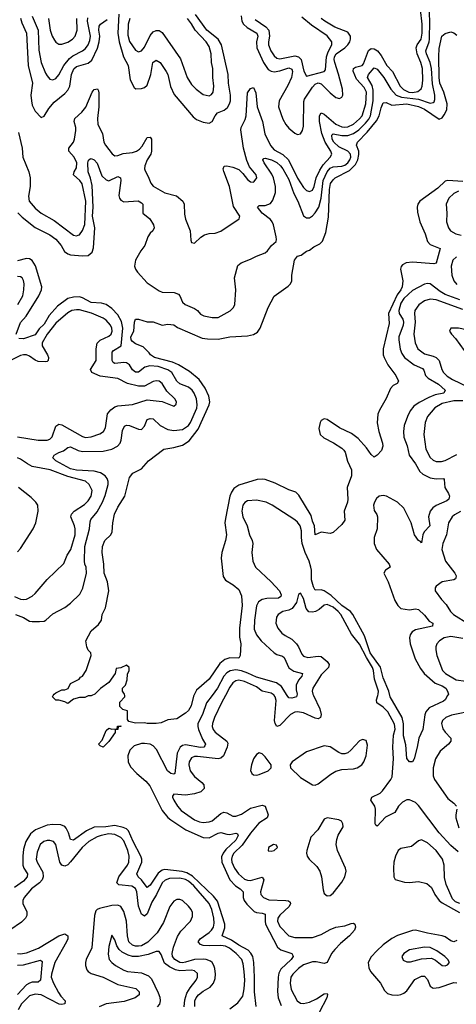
# Model space of a CAD drawing. Header units: inches. Extents: x 1843162 to 1959474, y 907081 to 1016326.
# Tile 580 of 656: x 1932944 to 1935907, y 967907 to 974581. Entities that reach past the tile are written whole.
import ezdxf

# ---------------------------------------------------------------- set-up
doc = ezdxf.new("R2010")
doc.units = ezdxf.units.IN
doc.header["$MEASUREMENT"] = 0
doc.layers.add('B9936', color=7, linetype='Continuous')
doc.layers.add('B9937', color=7, linetype='Continuous')

msp = doc.modelspace()

# ---------------------------------------------------------------- linework, layer by layer
at = {"layer": 'B9936', "color": 5}
for points, elevation in [([(1933434, 970000), (1933430, 969998), (1933410, 969998), (1933387.3, 969987.3), (1933350, 969986), (1933310, 969975.3), (1933270, 969946), (1933250, 969958), (1933210, 969968.7), (1933190, 969968), (1933166, 969990), (1933172, 970000)], 440), ([(1934126.5, 970000), (1934124.5, 969995.6), (1934108.4, 969930), (1934090, 969898), (1934070, 969881.2), (1934010, 969842), (1933950, 969835.3), (1933904.7, 969815.3), (1933870.7, 969809.3), (1933810, 969809.4), (1933790, 969815.3), (1933730, 969813.2), (1933684, 969824), (1933676.4, 969836.4), (1933676.4, 969896.4), (1933644.7, 969904.7), (1933624.7, 969924.7), (1933624.7, 969955.3), (1933658, 969990), (1933656.7, 970000)], 440), ([(1934249.7, 970000), (1934212.7, 969950), (1934184.4, 969870), (1934153.5, 969810), (1934152.4, 969790), (1934157.7, 969770), (1934183.7, 969703.7), (1934205, 969670), (1934200.8, 969659.2), (1934192.7, 969650), (1934171.7, 969648.3), (1934070, 969665), (1934050, 969661.8), (1934032.6, 969650), (1934013.4, 969610), (1933997, 969470), (1933990, 969466.2), (1933970, 969471.5), (1933947.4, 969490), (1933872.7, 969632.7), (1933850, 969659.2), (1933830, 969670.4), (1933790, 969675.6), (1933770, 969673.5), (1933721.8, 969658.2), (1933690.7, 969629.3), (1933677, 969590), (1933679.2, 969550), (1933696.7, 969516.7), (1933738.4, 969470), (1933799.1, 969419.1), (1933828.2, 969388.2), (1933910, 969220.2), (1933950, 969172.4), (1933970, 969156.9), (1934072.5, 969090), (1934190, 969036.3), (1934230, 969035.1), (1934290, 969066.3), (1934310, 969070.2), (1934350, 969058.8), (1934370, 969057.8), (1934410, 969066.5), (1934422.8, 969062.8), (1934425.8, 969050), (1934410, 969018.5), (1934343.6, 968956.4), (1934324.1, 968930), (1934314.1, 968905.9), (1934314.8, 968870), (1934370.1, 968750), (1934408.8, 968708.8), (1934441.1, 968690), (1934461.1, 968670), (1934460.8, 968630), (1934468.2, 968610), (1934485.7, 968585.7), (1934536.2, 968536.2), (1934550, 968529), (1934590, 968525), (1934610, 968517), (1934609, 968470), (1934612.9, 968450), (1934693.8, 968293.8), (1934715.6, 968275.6), (1934790.5, 968250), (1934797.3, 968237.3), (1934798.9, 968230), (1934785.5, 968210), (1934715.4, 968144.6), (1934702, 968118), (1934697.1, 968090), (1934694.2, 967994.2), (1934698, 967950), (1934717.5, 967897.5)], 460), ([(1934339.6, 970000), (1934312.5, 969950), (1934266.2, 969850), (1934252.4, 969810), (1934250.1, 969790), (1934256.2, 969770), (1934270, 969750.2), (1934350.4, 969690.4), (1934356.2, 969676.2), (1934352.3, 969650), (1934328, 969592), (1934310, 969575.9), (1934290, 969569.9), (1934150, 969587.4), (1934130, 969586.7), (1934110, 969577.4), (1934095.1, 969550), (1934092.8, 969530), (1934101.6, 969490), (1934129.4, 969450), (1934180.7, 969410), (1934194.3, 969394.3), (1934196.3, 969370), (1934172.2, 969347.8), (1934130, 969332.8), (1934070, 969324.9), (1933990, 969330.9), (1933982, 969318), (1933980.9, 969310), (1933990.2, 969290), (1934015.7, 969250), (1934040.9, 969220.9), (1934130, 969158), (1934164.2, 969144.2), (1934190, 969139.4), (1934230, 969143.1), (1934250, 969150.6), (1934310, 969200.6), (1934330, 969209.1), (1934350, 969205.1), (1934390, 969180.8), (1934410, 969181), (1934450, 969195.2), (1934510, 969235.4), (1934590, 969256.1), (1934609.3, 969249.3), (1934630.2, 969190), (1934624.2, 969170), (1934565.7, 969134.3), (1934510, 969067.4), (1934454.5, 968985.5), (1934397.4, 968930), (1934386.3, 968910), (1934382.2, 968890), (1934384.2, 968870), (1934401.9, 968830), (1934428.7, 968790), (1934470, 968754.5), (1934490, 968747.2), (1934510, 968746.3), (1934590, 968769.1), (1934600.4, 968750), (1934577.3, 968670), (1934580.5, 968650), (1934598.6, 968630), (1934633.9, 968613.9), (1934749.6, 968609.6), (1934767.3, 968607.3), (1934778.7, 968598.7), (1934782.2, 968590), (1934771.8, 968570), (1934708.7, 968510), (1934695.8, 968490), (1934692.9, 968470), (1934710, 968434.8), (1934770, 968370.7), (1934810, 968359.2), (1934930, 968358.6), (1934990, 968379.2), (1935050, 968412.9), (1935090, 968429.1), (1935150, 968439.5), (1935193.4, 968453.4), (1935210, 968455.5), (1935218.8, 968450), (1935223.1, 968430), (1935214.9, 968410), (1935181.3, 968370), (1935120.9, 968319.1), (1935081.7, 968278.3), (1935060.1, 968250), (1935031, 968189), (1935010, 968183.4), (1934955.1, 968195.1), (1934930, 968195.2), (1934870, 968174.5), (1934835.6, 968150), (1934797.7, 968110), (1934785, 968090), (1934779.1, 968050), (1934786.9, 968006.9), (1934826.2, 967930), (1934850, 967914.6), (1934870, 967912.1), (1934910, 967920.8), (1934957.4, 967942.6), (1935010, 967976.6), (1935030, 967978.7), (1935033.7, 967973.7), (1935028.6, 967950), (1934976.8, 967850)], 480), ([(1934938.2, 970000), (1934981.1, 969910), (1934989.5, 969870), (1934985.5, 969850), (1934970, 969842), (1934950, 969845.7), (1934870, 969882.7), (1934830.1, 969889.9), (1934810, 969887.6), (1934780.8, 969870), (1934710, 969795.7), (1934690, 969789.8), (1934678.3, 969810), (1934674.1, 969830), (1934685, 969965), (1934678.5, 969990), (1934671.2, 970000)], 480), ([(1934823.7, 970000), (1934821.6, 969990), (1934790, 969982.9), (1934770, 969983.5), (1934759.2, 970000)], 460), ([(1935920.1, 968940.1), (1935870, 968982.8), (1935790, 969069.9), (1935650, 969255), (1935630, 969273.5), (1935590, 969292.4), (1935570, 969292.5), (1935542.1, 969277.9), (1935515, 969250), (1935490, 969206.2), (1935425.1, 969174.9), (1935370, 969114), (1935360.1, 969120.1), (1935356.9, 969130), (1935358.5, 969230), (1935353.7, 969250), (1935326.2, 969290), (1935333.7, 969310), (1935390, 969338.4), (1935406.8, 969353.2), (1935462.9, 969430), (1935470.8, 969449.2), (1935480.1, 969570), (1935476.6, 969650), (1935480.9, 969730), (1935490.9, 969770.9), (1935486.6, 969806.6), (1935441, 969890), (1935410, 969920.9), (1935367.3, 969950), (1935364.9, 969970), (1935373.8, 970000)], 480), ([(1935846.9, 970000), (1935830.4, 969970), (1935819.3, 969960.7), (1935722.7, 969917.3), (1935699.2, 969890), (1935692.1, 969867.9), (1935679, 969770), (1935651.8, 969710), (1935641.6, 969650), (1935620.4, 969570), (1935610.3, 969549.7), (1935590, 969549.4), (1935570, 969573.2), (1935565.1, 969665.1), (1935547.4, 969727.4), (1935548.5, 969808.5), (1935539.7, 969850), (1935458.1, 969990), (1935455.6, 970000)], 460), ([(1936030, 969898), (1935874.4, 969865.6), (1935834.3, 969850), (1935813.6, 969830), (1935807.1, 969810), (1935814.5, 969774.5), (1935830, 969751), (1935868.4, 969710), (1935870.2, 969690), (1935854, 969670), (1935797.2, 969622.8), (1935765.4, 969570), (1935749.6, 969510), (1935750, 969456), (1935757.5, 969430), (1935850, 969301.6), (1935890.5, 969270), (1935908.2, 969250)], 480), ([(1935910.3, 969230.3), (1935902.3, 969190), (1935903.5, 969170), (1935923.3, 969103.3)], 480), ([(1934548.6, 967891.4), (1934537.3, 967990), (1934538.5, 968090), (1934533.4, 968190), (1934525.8, 968230), (1934513.3, 968253.3), (1934493.9, 968273.9), (1934430, 968308.3), (1934381.3, 968341.3), (1934317.8, 968370), (1934335.3, 968424.7), (1934335.4, 968450), (1934286.3, 968606.3), (1934259.9, 968639.9), (1934116.3, 968776.3), (1934077.7, 968797.7), (1934046.4, 968806.4), (1933930, 968820.4), (1933910, 968816.5), (1933883.7, 968796.3), (1933830, 968714.6), (1933810, 968698.7), (1933770.3, 968750.3), (1933747.2, 968770), (1933738.9, 968790), (1933771.9, 968870), (1933772.2, 968890), (1933766.4, 968910), (1933713.1, 969010), (1933682.5, 969082.5), (1933670, 969096), (1933645.7, 969105.7), (1933590, 969118.1), (1933529.9, 969109.9), (1933450, 969107.8), (1933398.2, 969081.8), (1933310, 969020.2), (1933290, 969022.6), (1933275.4, 969070), (1933260.1, 969100.1), (1933250, 969112.9), (1933224, 969124), (1933170, 969126.4), (1933130, 969121.2), (1933050.7, 969089.3), (1933017.2, 969062.8), (1932985.2, 969010), (1932970, 968958.7), (1932964.9, 968910), (1932966.7, 968850), (1932973.3, 968830), (1932997.8, 968790), (1932995.8, 968770), (1932970, 968740.6), (1932910, 968698.3)], 460), ([(1934370, 967876.4), (1934423.5, 967916.5), (1934457.2, 967962.8), (1934467.7, 968012.3), (1934471, 968070), (1934467.3, 968130), (1934460.5, 968180.5), (1934450.4, 968210), (1934413.8, 968250), (1934367.8, 968287.8), (1934340.4, 968300.4), (1934310, 968305.9), (1934230, 968302.2), (1934190, 968305.5), (1934171.2, 968311.2), (1934156.3, 968330), (1934168.4, 968350), (1934230, 968394.3), (1934246.7, 968410), (1934259.1, 968430), (1934264.4, 968455.6), (1934261.2, 968490), (1934247.8, 968550), (1934229.3, 968589.3), (1934125.3, 968710), (1934090, 968741.6), (1934070, 968752.1), (1934030, 968761.6), (1933961, 968759), (1933930.9, 968749.1), (1933910, 968729.3), (1933872.1, 968650), (1933841.5, 968598.5), (1933810, 968520.7), (1933790, 968504.1), (1933770, 968517.8), (1933750, 968571), (1933738.2, 968670), (1933730.6, 968690.6), (1933706.3, 968706.3), (1933616.4, 968716.4), (1933603.1, 968730), (1933616.4, 968770), (1933674.7, 968850), (1933683.7, 968870), (1933687, 968910), (1933678.4, 968950), (1933650, 969014.1), (1933630, 969036.4), (1933590, 969057.4), (1933550, 969061.4), (1933497.8, 969050), (1933470, 969040.7), (1933413.8, 969010), (1933367.9, 968970), (1933290, 968871.6), (1933270, 968852.5), (1933250, 968842.5), (1933230, 968849.9), (1933216.7, 968870), (1933190.5, 968990), (1933174.5, 969010), (1933150, 969017.2), (1933130, 969016.5), (1933108.9, 969010), (1933083.8, 968990), (1933061.9, 968938.1), (1933056.1, 968890), (1933061.9, 968870), (1933102.1, 968802.1), (1933103.9, 968770), (1933097.3, 968750), (1933079.8, 968730), (1933023.8, 968690), (1932974.4, 968630), (1932966.5, 968610), (1932965.6, 968590), (1932992.5, 968532.5), (1932992.3, 968507.7), (1932983.9, 968490), (1932957.3, 968462.7), (1932878.4, 968410)], 480), ([(1935930, 968590.7), (1935900.9, 968600.9), (1935881.1, 968621.1), (1935838.1, 968718.1), (1935826.6, 968766.6), (1935823.4, 968850), (1935811.7, 968890), (1935769.9, 968950), (1935710, 969001.5), (1935670, 969020.6), (1935650, 969015.3), (1935602.8, 968977.2), (1935530, 968963.4), (1935511.8, 968948.2), (1935494.3, 968910), (1935483.5, 968870), (1935479.8, 968830), (1935481.7, 968770), (1935491.7, 968751.7), (1935554.5, 968734.5), (1935590, 968731.8), (1935650, 968739.5), (1935706.3, 968726.3), (1935739.2, 968699.2), (1935759.7, 968650), (1935790.3, 968610), (1935810, 968594), (1935928.7, 968530)], 520), ([(1934132.6, 967892.6), (1934132.3, 967930), (1934141.2, 967950), (1934157.5, 967970), (1934190, 967995.4), (1934237.1, 968022.9), (1934259.9, 968050), (1934270, 968082), (1934272.1, 968110), (1934268.8, 968150), (1934262.5, 968170), (1934250.5, 968190), (1934238.8, 968198.8), (1934210, 968209.9), (1934191.6, 968211.6), (1934130, 968211.1), (1934070, 968191.7), (1934050, 968188.2), (1934030, 968190.8), (1933996.1, 968210), (1933982.1, 968230), (1933979.8, 968250), (1933987.2, 968292.8), (1934013.9, 968366.1), (1934037.7, 968402.3), (1934104.3, 968470), (1934117.6, 968502.4), (1934116, 968530), (1934106.8, 968550), (1934090, 968572.8), (1934050, 968609.2), (1934030, 968616.4), (1934010, 968616), (1933990, 968606.5), (1933962.8, 968570), (1933919.1, 968460.9), (1933876.5, 968390), (1933813.3, 968326.7), (1933770, 968303.7), (1933750, 968299.8), (1933730, 968300.7), (1933710, 968308.2), (1933685.4, 968330), (1933674.8, 968370), (1933668, 968470), (1933650, 968536.2), (1933630, 968568.6), (1933610, 968577.8), (1933570, 968576.2), (1933485, 968555), (1933470.2, 968549.8), (1933460.7, 968539.3), (1933451.7, 968508.3), (1933434.2, 968290), (1933395.1, 968210), (1933390.9, 968190), (1933391.7, 968170), (1933401, 968141), (1933408.5, 968128.5), (1933430, 968115.9), (1933510, 968090.5), (1933610, 968041.5), (1933733.3, 968013.3), (1933754.7, 967990), (1933754, 967970), (1933728.8, 967950), (1933653.5, 967926.5), (1933530, 967910.9), (1933484.2, 967890)], 520), ([(1932930, 968251.3), (1932950, 968248.3), (1932990, 968255.1), (1933072.3, 968287.7), (1933210, 968371.4), (1933250, 968384), (1933270, 968371.6), (1933270.7, 968350), (1933261.7, 968330), (1933181.8, 968190), (1933159.2, 968110), (1933158.3, 968090), (1933173.1, 968050), (1933207.6, 967987.6), (1933222.8, 967962.8), (1933254, 967930), (1933251.5, 967910), (1933230, 967905.2), (1933213.2, 967906.8), (1933090, 967970.3), (1933050, 967975.3), (1933010, 967963.1), (1932956.9, 967910), (1932934, 967870)], 480), ([(1935910, 968338), (1935890, 968329.9), (1935870, 968335.9), (1935830, 968363.7), (1935811, 968371), (1935710, 968387.8), (1935630, 968408.4), (1935610, 968406.5), (1935507.4, 968372.6), (1935470, 968352.8), (1935411.1, 968310), (1935367.2, 968270), (1935330, 968228.5), (1935309.4, 968190), (1935313.1, 968153.1), (1935323.9, 968130), (1935392.1, 968050), (1935419.8, 967999.8), (1935440.5, 967980.5), (1935470, 967970.2), (1935508.7, 967968.7), (1935530, 967973.2), (1935550, 967981.3), (1935570, 967996.8), (1935624.3, 968075.7), (1935670, 968098.2), (1935690, 968097), (1935710, 968074), (1935730, 968030.2), (1935750, 968016.8), (1935790, 968020.1), (1935890, 968055.1), (1935910, 968051.3)], 520), ([(1934059.9, 967890), (1934064.1, 967935.9), (1934078.6, 967981.4), (1934101.1, 968018.9), (1934141.2, 968070), (1934150.5, 968090), (1934150, 968114.7), (1934130, 968133.6), (1934110, 968137.3), (1934030, 968134.3), (1934000.5, 968140.5), (1933959.6, 968159.6), (1933925.7, 968185.7), (1933904.4, 968244.4), (1933890, 968263.9), (1933870, 968263.5), (1933816.5, 968243.5), (1933750, 968229.9), (1933710, 968229.9), (1933679.3, 968239.4), (1933640.4, 968260.4), (1933619.2, 968279.2), (1933602.3, 968302.3), (1933590, 968344), (1933570, 968375.3), (1933550, 968298), (1933545.6, 968245.6), (1933551.8, 968210), (1933568.8, 968190), (1933594.9, 968170), (1933650, 968138), (1933676, 968130), (1933770, 968119), (1933819.3, 968099.3), (1933838.4, 968078.4), (1933884.2, 967984.2), (1933894.9, 967954.9), (1933897.7, 967930), (1933891.9, 967908.1), (1933876.3, 967890)], 540), ([(1932930, 968173), (1932970, 968174.6), (1933086.1, 968206.1), (1933097.5, 968197.5), (1933085.7, 968070), (1933070, 968056.3), (1933030, 968056.4), (1933010, 968050.9), (1932990, 968038.3), (1932930, 967972.2)], 460)]:
    msp.add_lwpolyline(points, dxfattribs=dict(at, elevation=elevation))
for points, elevation in [([(1933510, 969648.7), (1933490, 969658), (1933478, 969670), (1933503.1, 969696.9), (1933530, 969762), (1933550, 969778), (1933570, 969772), (1933606, 969774), (1933608.9, 969791.1), (1933630, 969794), (1933630, 969788.7), (1933612.7, 969787.3), (1933610, 969768.7), (1933592.7, 969767.3), (1933591.3, 969750), (1933550, 969688)], 440), ([(1935270, 969701.5), (1935250, 969692), (1935190.8, 969629.2), (1935170, 969612), (1935150, 969604.2), (1935130, 969604.5), (1935110, 969612.7), (1935050, 969652.7), (1935010, 969657.7), (1934890, 969618), (1934791.8, 969550), (1934778.7, 969530), (1934782.4, 969510), (1934850, 969444.6), (1934930, 969393.7), (1934950, 969392), (1934970, 969400.3), (1935054.2, 969465.8), (1935090, 969487.5), (1935130, 969497.2), (1935210, 969503.2), (1935233.6, 969510), (1935264.7, 969530), (1935279.4, 969550), (1935294.1, 969590), (1935303.1, 969663.1), (1935294.3, 969694.3)], 520), ([(1934570, 969611.5), (1934550, 969600.9), (1934530.2, 969570), (1934516.3, 969530), (1934511.3, 969491.3), (1934519.5, 969470), (1934530, 969462), (1934550, 969459.3), (1934570, 969464.2), (1934629.7, 969490), (1934651.5, 969510), (1934649.8, 969530), (1934610, 969583.8), (1934590, 969604.6)], 520), ([(1935030, 969171.6), (1935010, 969160.9), (1934966.7, 969090), (1934920.6, 969039.4), (1934892.2, 968950), (1934890.3, 968930), (1934894.3, 968910), (1934907.6, 968890), (1934960.8, 968840.8), (1934979.8, 968810), (1934991.4, 968770), (1935002.7, 968682.7), (1935010, 968657.1), (1935030, 968641.8), (1935050, 968645.2), (1935070, 968659.7), (1935130, 968733.6), (1935150.6, 968770), (1935160.3, 968810), (1935155.7, 968830), (1935101.1, 968950), (1935091.6, 968990), (1935096, 969024), (1935105.8, 969054.2), (1935138.3, 969110), (1935137.4, 969130), (1935127, 969147), (1935110, 969156.9)], 520), ([(1934667.3, 968990), (1934632, 968970), (1934630, 968947.4), (1934650, 968945), (1934670, 968949.5), (1934694, 968970), (1934686, 968986)], 520), ([(1935690, 968294.3), (1935590, 968275.8), (1935550, 968251.1), (1935538, 968230), (1935545.2, 968205.2), (1935570, 968193.4), (1935595.1, 968195.1), (1935670, 968215.5), (1935738.6, 968218.6), (1935765.6, 968205.6), (1935810, 968170.4), (1935830, 968167), (1935845.8, 968174.2), (1935860.9, 968190), (1935849.5, 968210), (1935829.6, 968230), (1935775.1, 968270), (1935730, 968291.4)], 540)]:
    msp.add_lwpolyline(points, close=True, dxfattribs=dict(at, elevation=elevation))
at = {"layer": 'B9937', "color": 5}
for points, elevation in [([(1932932.8, 973272.8), (1932961.4, 973241.4), (1933050, 973171.8), (1933150, 973122.5), (1933190, 973093.9), (1933226.8, 973050), (1933249.4, 973009.4), (1933270, 972992.7), (1933290, 972987), (1933370, 972979.4), (1933410, 972981.5), (1933435.2, 973004.8), (1933445.8, 973034.2), (1933455.1, 973170), (1933437.6, 973250), (1933443.8, 973310), (1933436.6, 973456.6), (1933425.7, 973505.7), (1933408.7, 973550), (1933406.8, 973610), (1933411.1, 973628.9), (1933422.5, 973637.5), (1933430, 973640.3), (1933450, 973631.5), (1933470, 973608.2), (1933502.7, 973522.7), (1933530, 973494.5), (1933550, 973487.8), (1933610, 973518.5), (1933627.9, 973507.9), (1933631.6, 973490), (1933616.5, 973390), (1933621.3, 973370), (1933630, 973357), (1933650, 973346.9), (1933747.9, 973352), (1933770, 973339.2), (1933779.2, 973330), (1933779, 973270), (1933827.4, 973230), (1933852.9, 973190), (1933855.6, 973170), (1933848, 973150), (1933830, 973133.8), (1933813.7, 973110), (1933793.5, 973050), (1933765.5, 973014.5), (1933729.4, 972950), (1933723.5, 972910), (1933730.1, 972890), (1933743.8, 972870), (1933810, 972798.3), (1933890, 972743.5), (1933910, 972733), (1933991.8, 972731.8), (1934021.3, 972721.3), (1934031.5, 972710), (1934050, 972667.2), (1934066, 972650), (1934130, 972623.7), (1934150.2, 972610), (1934170, 972584.8), (1934194, 972574), (1934250, 972561.7), (1934290, 972563), (1934372.3, 972607.7), (1934394.5, 972630), (1934403.5, 972650), (1934411.2, 972750), (1934401.7, 972830), (1934424.9, 972915.1), (1934448, 972932), (1934510, 972956.5), (1934550, 972978.5), (1934610, 973000.3), (1934626.6, 973013.4), (1934652.6, 973050), (1934683.7, 973076.3), (1934687.2, 973090), (1934684.2, 973110), (1934666.2, 973190), (1934657.3, 973210), (1934645.6, 973225.6), (1934590, 973268.5), (1934558.4, 973310), (1934570, 973320.4), (1934610, 973321), (1934645.2, 973334.8), (1934662.5, 973357.5), (1934679.9, 973410), (1934680.4, 973450), (1934665.4, 973510), (1934654.6, 973534.6), (1934602.5, 973610), (1934593, 973630), (1934600.3, 973639.7), (1934610, 973642.7), (1934651.6, 973630), (1934690, 973612.3), (1934714.7, 973590), (1934730, 973570.1), (1934770, 973496.8), (1934803.4, 973403.4), (1934832.2, 973350), (1934870, 973251.6), (1934890, 973238.8), (1934910, 973238.6), (1934930, 973251.3), (1934950, 973272.7), (1934974.4, 973310), (1934990, 973370.4), (1935002.1, 973490), (1935029.4, 973550.6), (1935050, 973573.6), (1935070, 973584.2), (1935130, 973588.6), (1935150, 973594.8), (1935171.4, 973610), (1935185, 973630), (1935191.7, 973650), (1935189.2, 973670), (1935170.7, 973690), (1935110, 973719.9), (1935076.3, 973750), (1935064.3, 973770), (1935062, 973798), (1935070, 973808.3), (1935130, 973795.6), (1935170, 973796.7), (1935210, 973810.4), (1935245.6, 973834.4), (1935290, 973878.4), (1935313.2, 973906.8), (1935325.1, 973930), (1935342.9, 974030), (1935342.6, 974102.6), (1935335.2, 974135.2), (1935303.8, 974190), (1935311.9, 974210), (1935350, 974253.7), (1935370, 974246), (1935415.5, 974190), (1935461.6, 974110), (1935497.5, 974070), (1935535.7, 974055.7), (1935650, 974041.3), (1935730, 974015.7), (1935750, 974019), (1935755.8, 974024.2), (1935760.9, 974039.1), (1935760.5, 974070), (1935745.4, 974145.4), (1935737.6, 974250), (1935729.4, 974290), (1935703.4, 974350), (1935699.4, 974370), (1935723.1, 974430), (1935725.3, 974450), (1935727.1, 974570), (1935721.3, 974670)], 460), ([(1932936.1, 973816.1), (1932960.2, 973710), (1932965.9, 973650), (1933007.4, 973550), (1933015.9, 973510), (1933014.6, 973450), (1933004.5, 973384.5), (1933009.5, 973350), (1933050, 973302.2), (1933089.1, 973270), (1933179.4, 973219.4), (1933310, 973119.6), (1933330, 973115.2), (1933340.8, 973119.2), (1933350, 973123.1), (1933370, 973151.6), (1933387.1, 973192.9), (1933394.1, 973350), (1933367.4, 973467.4), (1933351.7, 973491.7), (1933310.5, 973530), (1933314.2, 973550), (1933330, 973577.4), (1933331.1, 973610), (1933313.6, 973650), (1933278.5, 973690), (1933278.7, 973710), (1933308.9, 973750), (1933315.8, 973770), (1933324.6, 973830), (1933324.8, 973850), (1933315, 973890), (1933319.5, 973910), (1933366.1, 973953.9), (1933392.6, 973987.4), (1933435, 974090), (1933450, 974106.9), (1933472.2, 974112.2), (1933479.6, 974099.6), (1933482, 974082), (1933481.8, 973990), (1933472, 973912), (1933474.6, 973870), (1933505.3, 973810), (1933514.8, 973750), (1933526.2, 973730), (1933570.7, 973670.7), (1933590, 973659), (1933610, 973661.4), (1933645.9, 973674.1), (1933710, 973680.5), (1933737.3, 973690), (1933756.9, 973703.1), (1933776.1, 973723.9), (1933810, 973782.4), (1933830, 973785.7), (1933838.5, 973770), (1933839.6, 973690), (1933833.2, 973670), (1933808.2, 973631.8), (1933792.8, 973590), (1933790.2, 973570), (1933795.7, 973555.7), (1933817.1, 973517.1), (1933833.2, 973473.2), (1933850, 973453.1), (1933930, 973406.3), (1934007.2, 973387.2), (1934050.3, 973350), (1934061.2, 973330), (1934063.4, 973263.4), (1934069.3, 973229.3), (1934100.3, 973150), (1934105.5, 973085.5), (1934111, 973071), (1934130, 973066.8), (1934173.1, 973106.9), (1934197.4, 973122.6), (1934228.8, 973131.2), (1934270, 973134), (1934310, 973147.4), (1934432.3, 973230), (1934436.9, 973250), (1934394.6, 973314.6), (1934366.8, 973450), (1934328.7, 973551.3), (1934324.8, 973570), (1934332.4, 973587.6), (1934350, 973590.2), (1934390, 973582.1), (1934430, 973564.5), (1934459.1, 973539.1), (1934490, 973498.2), (1934510, 973481.2), (1934530, 973480.3), (1934536, 973484), (1934552.2, 973507.8), (1934549.8, 973530), (1934504.3, 973584.3), (1934485.6, 973625.6), (1934462.4, 973710), (1934445.7, 973834.3), (1934446.1, 973850), (1934474.7, 973905.3), (1934481.2, 973930), (1934490, 974085.5), (1934510, 974115.5), (1934530, 974120.7), (1934546.2, 974086.2), (1934555.7, 973990), (1934590.7, 973890.7), (1934607, 973807), (1934647, 973727), (1934670, 973699.5), (1934730, 973666), (1934768.6, 973630), (1934830, 973507.2), (1934870, 973443), (1934890, 973423.5), (1934910, 973417), (1934930, 973424.3), (1934941.9, 973450), (1934955.5, 973510), (1934979.8, 973560.2), (1935002.5, 973597.5), (1935050.6, 973650), (1935062.8, 973670), (1935055.8, 973690), (1935016.8, 973750), (1934993.2, 973810), (1934977.4, 973890), (1934977.8, 973930), (1934990, 973949.4), (1935010, 973939.4), (1935090, 973872.1), (1935130, 973854.9), (1935150, 973852.9), (1935170, 973855.5), (1935210, 973873.5), (1935250, 973908.2), (1935267.4, 973930), (1935293, 974010), (1935296.2, 974090), (1935281.6, 974121.6), (1935230, 974176.7), (1935207.6, 974232.4), (1935210, 974250.8), (1935221.9, 974258.1), (1935266.8, 974270), (1935277.9, 974282), (1935310, 974372.5), (1935330, 974386.2), (1935350, 974384.3), (1935370.9, 974370.9), (1935397.3, 974337.3), (1935435.4, 974270), (1935473.1, 974230), (1935524.6, 974130), (1935547.4, 974107.4), (1935584.2, 974090), (1935610, 974087.7), (1935645.2, 974094.8), (1935668.8, 974111.2), (1935675.7, 974130), (1935680.5, 974170), (1935677.6, 974250), (1935666.6, 974290), (1935641, 974350), (1935633.8, 974390), (1935640.8, 974410), (1935667.5, 974450), (1935674.8, 974490), (1935674.9, 974550), (1935664.5, 974650)], 480), ([(1932950, 974590.4), (1932959.2, 974559.2), (1932991.3, 974490), (1933002.9, 974270), (1933032, 974150), (1933020.7, 974070), (1933023.4, 974030), (1933030, 974001.7), (1933050, 973961.3), (1933090, 973918.4), (1933110, 973926), (1933141.7, 973978.3), (1933177.9, 974022.1), (1933250, 974080.8), (1933270, 974103.2), (1933283.9, 974130), (1933296.1, 974210), (1933311.2, 974248.8), (1933330, 974263.9), (1933410, 974285.1), (1933432.9, 974307.1), (1933472.1, 974387.9), (1933484.6, 974430), (1933487.9, 974470), (1933481.7, 974510), (1933483.2, 974536.8), (1933492.2, 974550), (1933537.9, 974582.1)], 520), ([(1933030, 974604.4), (1933068.9, 974510), (1933074.5, 974374.5), (1933090, 974290.5), (1933119.4, 974219.4), (1933130, 974199.5), (1933150, 974177.4), (1933170, 974172.7), (1933190, 974182.4), (1933210, 974206.3), (1933243.4, 974270), (1933281.3, 974318.7), (1933303.9, 974336.1), (1933371.4, 974370), (1933390, 974384.7), (1933408.4, 974410), (1933421.2, 974438.8), (1933424.8, 974470), (1933404.2, 974570), (1933406.1, 974593.9)], 540), ([(1933138.9, 974590), (1933152.2, 974510), (1933165.4, 974470), (1933181.4, 974441.4), (1933190, 974428.8), (1933210, 974416.1), (1933230, 974415.9), (1933270, 974428), (1933303.5, 974450), (1933321, 974470), (1933334, 974510), (1933332.8, 974590)], 560), ([(1933617.6, 974617.6), (1933609.8, 974490.2), (1933619.6, 974430), (1933648.2, 974328.2), (1933681.3, 974270), (1933694.2, 974174.2), (1933720.4, 974120.4), (1933731.5, 974111.5), (1933770, 974114.4), (1933790, 974120.5), (1933810, 974136.1), (1933835.2, 974210), (1933848.3, 974291.6), (1933870, 974306.2), (1933897.1, 974290), (1933938, 974230), (1933948.3, 974208.3), (1933967.2, 974127.2), (1933993.2, 974073.2), (1934121.6, 973921.6), (1934143.3, 973903.3), (1934190, 973885.9), (1934230, 973880.6), (1934249.3, 973890.7), (1934269.9, 973930.1), (1934286.5, 973950), (1934331.4, 973968.6), (1934353.4, 973986.6), (1934367.9, 974010), (1934374.1, 974030), (1934375.1, 974070), (1934362, 974150), (1934358.6, 974210), (1934314.6, 974410), (1934290, 974448), (1934213.8, 974510), (1934136.2, 974616.2)], 520), ([(1933690.9, 974590), (1933680.5, 974550), (1933677, 974477), (1933690, 974433.6), (1933730, 974374), (1933750, 974363.2), (1933770, 974370.2), (1933790, 974394.9), (1933830, 974473.6), (1933850, 974497.6), (1933870, 974508), (1933890, 974507.6), (1933910, 974493.4), (1934035.9, 974315.9), (1934080.2, 974190), (1934110, 974142.3), (1934142.3, 974110), (1934190, 974073.6), (1934230, 974065.5), (1934246.4, 974073.6), (1934256.8, 974090), (1934262, 974130), (1934253.9, 974190), (1934253.9, 974250), (1934246.5, 974290), (1934244.5, 974350), (1934230, 974400.3), (1934209.4, 974430), (1934134, 974510), (1934110, 974552.6), (1934082.1, 974590)], 540), ([(1934447.7, 974607.7), (1934451.7, 974570), (1934463.6, 974550), (1934487, 974527), (1934552.1, 974490), (1934559.4, 974470), (1934550.8, 974430), (1934552.4, 974390), (1934599.3, 974290), (1934630, 974243.5), (1934650, 974231.1), (1934670, 974227.9), (1934710, 974233.9), (1934770, 974253.6), (1934790, 974246.5), (1934795.3, 974230), (1934787.6, 974190), (1934764.1, 974135.9), (1934705.8, 974030), (1934700.5, 973990), (1934730, 973907.7), (1934750, 973869.4), (1934770, 973845.7), (1934810, 973811), (1934830, 973802.9), (1934850, 973807.9), (1934862.9, 973830), (1934870, 973858.8), (1934872.9, 974027.1), (1934876.7, 974043.3), (1934930, 974122.7), (1934950, 974144.8), (1934970, 974152.8), (1934990, 974146.5), (1935050, 974085.3), (1935090, 974053.4), (1935113.3, 974046.7), (1935130, 974055.3), (1935136.8, 974070), (1935134.8, 974110), (1935108, 974212), (1935081.8, 974290), (1935077.6, 974310), (1935079.6, 974330), (1935092.2, 974350), (1935149.4, 974390), (1935169.9, 974410), (1935183.4, 974430), (1935189.3, 974450), (1935188, 974470), (1935170, 974496.7), (1935081.5, 974530), (1935015.4, 974570), (1934988.9, 974590)], 520), ([(1934541.5, 974581.5), (1934613.4, 974533.4), (1934633.5, 974510), (1934639.4, 974470), (1934631.5, 974430), (1934632.1, 974410), (1934647.1, 974370), (1934670, 974335), (1934690, 974320.7), (1934710, 974315.9), (1934810, 974336.4), (1934836.8, 974330), (1934854.3, 974310), (1934871.1, 974231.1), (1934890, 974197.3), (1935009.7, 974230), (1935018.5, 974241.5), (1935026.4, 974330), (1935036.5, 974363.5), (1935061.1, 974410), (1935061.3, 974430), (1935030, 974471.8), (1934923.9, 974543.9), (1934858.9, 974598.9)], 540), ([(1933172, 970000), (1933178, 970010), (1933190, 970018), (1933230, 970038), (1933250, 970038), (1933273.2, 970046.8), (1933290, 970082), (1933348.4, 970111.6), (1933356.4, 970123.6), (1933370, 970131.3), (1933396, 970170), (1933428.7, 970270), (1933428, 970290), (1933410, 970308), (1933399, 970330), (1933394, 970370), (1933430, 970438), (1933478.4, 970481.6), (1933499.3, 970510), (1933504.5, 970550), (1933526.2, 970593.8), (1933549.7, 970710), (1933540.5, 970770), (1933518.3, 970830), (1933516, 970890), (1933503.1, 970970), (1933506.6, 971010), (1933521.6, 971050), (1933562, 971090), (1933572, 971110), (1933576.2, 971170), (1933588.4, 971230), (1933610, 971275.5), (1933657.4, 971350), (1933690, 971478), (1933712.9, 971507.1), (1933770, 971536), (1933819, 971590), (1933922.7, 971670), (1933990, 971681.1), (1934050, 971697), (1934094.5, 971725.5), (1934154.8, 971805.2), (1934229.5, 971970), (1934233.4, 971990), (1934228.6, 972028.6), (1934203.5, 972083.5), (1934160.9, 972140.9), (1934096.1, 972196.1), (1934021.3, 972241.3), (1933980.4, 972260.4), (1933858, 972290), (1933831.6, 972310), (1933823.7, 972323.7), (1933782.9, 972362.9), (1933730, 972383.6), (1933710, 972398.4), (1933700.5, 972410), (1933697.6, 972430), (1933719.3, 972470), (1933723.7, 972530), (1933730, 972552), (1933750, 972551.3), (1933810, 972532), (1933850, 972532), (1933910, 972511.3), (1933950, 972518), (1933990, 972511.8), (1934015.3, 972495.3), (1934097.8, 972457.7), (1934183, 972423), (1934217.6, 972417.6), (1934290, 972415), (1934370, 972431.3), (1934490, 972437.1), (1934530, 972446.2), (1934556.8, 972463.2), (1934576.8, 972490), (1934630, 972630.8), (1934670, 972706.8), (1934766.2, 972773.8), (1934781.6, 972790), (1934789.6, 972810), (1934791.3, 972850), (1934809.6, 972950), (1934821.2, 972970), (1934830, 972977.3), (1934854.8, 972985.2), (1934890, 973012), (1934910, 973018), (1934938.9, 973041.1), (1934979.5, 973060.5), (1934999.6, 973080.4), (1935021.7, 973138.3), (1935038.4, 973241.6), (1935045.4, 973430), (1935053.9, 973470), (1935070, 973496.3), (1935084.7, 973510), (1935181.7, 973558.3), (1935221.5, 973598.5), (1935237.9, 973630), (1935246, 973666), (1935244.2, 973690), (1935229.1, 973730), (1935236.5, 973750), (1935301.4, 973818.5), (1935364.2, 973895.8), (1935382.3, 973930), (1935395.8, 973984.2), (1935410, 974018), (1935430, 974019.2), (1935470, 974002.4), (1935570, 974010.3), (1935650, 973993.3), (1935690, 973973.6), (1935790, 973907.2), (1935810, 973914.8), (1935824.8, 973935.2), (1935842.5, 973970), (1935843.9, 974010), (1935821.3, 974090), (1935794.2, 974150), (1935789.7, 974189.7), (1935787.5, 974332.5), (1935790, 974384.7), (1935808, 974470), (1935830, 974487.3), (1935870, 974499.1), (1935890, 974492.2), (1935910, 974476)], 440), ([(1935950, 973484.7), (1935850, 973490.8), (1935830, 973486.6), (1935780.2, 973439.8), (1935658.5, 973350), (1935645.7, 973330), (1935640.1, 973310), (1935642.7, 973277.3), (1935658.2, 973210), (1935694.5, 973130), (1935710, 973076.9), (1935730, 973057.5), (1935798, 973030), (1935770.2, 972929.8), (1935754.6, 972925.4), (1935610, 972937.8), (1935567.4, 972932.6), (1935541, 972919), (1935532, 972908), (1935527, 972890), (1935543.9, 972810), (1935539.2, 972770), (1935530.5, 972750), (1935504.9, 972715.1), (1935447, 972590), (1935450, 972521.2), (1935411.1, 972350), (1935410.1, 972310), (1935416.2, 972290), (1935442.1, 972242.1), (1935495.5, 972170), (1935514.4, 972130), (1935505.1, 972114.9), (1935479, 972101), (1935459.9, 972080.1), (1935430, 972012), (1935385, 971935), (1935373.8, 971906.2), (1935368.5, 971848.5), (1935380.2, 971790), (1935406.7, 971710), (1935408, 971690), (1935398.4, 971661.6), (1935370, 971628), (1935350, 971615.3), (1935330, 971632.7), (1935297.8, 971677.8), (1935241.1, 971741.1), (1935195.6, 971775.6), (1935115, 971815), (1935030, 971869.8), (1935010, 971876.1), (1934990, 971863.5), (1934982.7, 971850), (1934973.8, 971810), (1934983.6, 971770), (1935006.7, 971746.7), (1935072.5, 971712.5), (1935130, 971676.3), (1935143.1, 971663.1), (1935153.4, 971650), (1935168, 971588), (1935195.1, 971530), (1935196.3, 971490), (1935165.3, 971410), (1935170.1, 971330), (1935167.2, 971310), (1935144.9, 971250), (1935150, 971189.4), (1935130, 971159.5), (1935070, 971104), (1935050, 971099), (1934990, 971106), (1934950, 971088), (1934943.6, 971150), (1934930, 971182), (1934920.9, 971220.9), (1934838.5, 971358.5), (1934817.4, 971377.4), (1934770, 971394.8), (1934678.6, 971438.6), (1934610, 971464), (1934590, 971467), (1934556.3, 971463.7), (1934430, 971425.4), (1934397.6, 971402.4), (1934380.7, 971379.3), (1934370.1, 971350), (1934340.3, 971199.7), (1934336.9, 971170), (1934346.4, 971090), (1934340.1, 971050), (1934315, 970970), (1934310.8, 970930), (1934325.9, 970805.9), (1934341.7, 970781.7), (1934393, 970750), (1934430, 970719.1), (1934450, 970676), (1934454.8, 970610), (1934436, 970456), (1934435.3, 970395.2), (1934444.9, 970350), (1934440.7, 970270), (1934430, 970254), (1934370, 970255.1), (1934336.6, 970243.4), (1934302.2, 970217.8), (1934230, 970111.5), (1934143.5, 970036.5), (1934126.5, 970000)], 440), ([(1935921.7, 973418.3), (1935890, 973402.6), (1935855.5, 973370), (1935837.2, 973330), (1935842.8, 973270), (1935840.8, 973210), (1935854.3, 973170), (1935867.4, 973150), (1935903.1, 973130), (1935939.7, 973119.7)], 460), ([(1932919.5, 972450), (1932950, 972528), (1932988.5, 972571.5), (1933074.3, 972710), (1933092.9, 972750), (1933093.9, 972770), (1933052.3, 972912.3), (1933030, 972949.3), (1933010, 972960.9), (1932990, 972963.1), (1932930, 972945.6)], 460), ([(1935907, 972973), (1935882.6, 972950), (1935871.7, 972910), (1935876.2, 972850), (1935890.6, 972810), (1935910, 972784.8)], 460), ([(1932931.2, 972650), (1932965, 972710), (1932972.8, 972750), (1932974.5, 972790), (1932970, 972813.6), (1932960.9, 972830), (1932950, 972837.8), (1932930, 972840.2)], 480), ([(1935930, 972680.9), (1935830, 972719), (1935797.3, 972737.3), (1935730, 972790.5), (1935710, 972793.6), (1935690, 972788.5), (1935610, 972746), (1935550, 972691.1), (1935530, 972659.5), (1935516.6, 972610), (1935518.7, 972590), (1935542.8, 972550), (1935549.2, 972530), (1935547.1, 972510), (1935517.1, 972430), (1935515.9, 972410), (1935526.7, 972346.7), (1935538, 972318), (1935555.8, 972290), (1935620.7, 972240.7), (1935676.1, 972216.1), (1935685.2, 972205.2), (1935698, 972170), (1935716.3, 972150), (1935785.6, 972110), (1935830.3, 972070), (1935821.6, 972050), (1935763, 972037), (1935719.3, 972020.7), (1935653.6, 971986.4), (1935618.6, 971961.4), (1935594, 971930), (1935575.2, 971890), (1935552.6, 971830), (1935548.1, 971790), (1935551.3, 971750), (1935572.8, 971692.8), (1935586.5, 971630), (1935630, 971571.3), (1935658.8, 971518.8), (1935679.9, 971499.9), (1935730, 971474.8), (1935770, 971468.3), (1935819.1, 971470), (1935824.4, 971464.4), (1935828.2, 971410), (1935853.2, 971370), (1935859.7, 971350), (1935858, 971342), (1935854.9, 971330), (1935841.4, 971318.6), (1935770, 971288.9), (1935747.8, 971272.2), (1935729.6, 971250.4), (1935717, 971210), (1935727.2, 971150), (1935689.3, 971110), (1935679.8, 971090), (1935670, 971035.3), (1935664.5, 971044.5), (1935650, 971049.6), (1935622.6, 971090), (1935600.2, 971170), (1935550.6, 971270), (1935506.9, 971310), (1935434, 971350), (1935410, 971355.3), (1935384, 971350), (1935364.7, 971335.3), (1935350.4, 971310), (1935345.3, 971290), (1935350, 971254.8), (1935367.8, 971227.8), (1935371.8, 971210), (1935370.2, 971130), (1935350.2, 971070), (1935350.2, 971029.8), (1935365.1, 970990), (1935450.3, 970889.7), (1935457.4, 970870), (1935427, 970850), (1935415.8, 970830), (1935444.6, 970770), (1935490, 970644.5), (1935510, 970610.2), (1935530.1, 970590.1), (1935590, 970579.8), (1935630, 970588.3), (1935650, 970582), (1935690, 970544.4), (1935723.4, 970503.4), (1935747.7, 970490), (1935745.5, 970470), (1935630, 970446.1), (1935608, 970432), (1935593.2, 970410), (1935588.7, 970390), (1935592.8, 970350), (1935628.4, 970248.4), (1935663.5, 970183.5), (1935689.2, 970150), (1935762.7, 970082.7), (1935810, 970065.1), (1935834.7, 970050), (1935847.8, 970030), (1935852.4, 970010), (1935846.9, 970000)], 460), ([(1932915.3, 970550), (1932969.6, 970529.6), (1933010, 970504.2), (1933030, 970500.5), (1933078.2, 970501.9), (1933110, 970504.4), (1933122, 970510), (1933170, 970553.7), (1933250, 970596.1), (1933290, 970624.7), (1933352.3, 970687.7), (1933373.5, 970726.5), (1933398.6, 970830), (1933394.6, 970870), (1933385.8, 970890), (1933383.4, 970910), (1933385.4, 971010), (1933417.2, 971130), (1933422, 971178), (1933427.2, 971192.8), (1933470, 971245.2), (1933507.1, 971310), (1933525.2, 971354.8), (1933545.3, 971430), (1933545.2, 971450), (1933538.8, 971470), (1933523.2, 971490), (1933492.4, 971510), (1933450, 971519.6), (1933330, 971526.2), (1933290, 971537.4), (1933188.5, 971590), (1933169.6, 971610), (1933177.4, 971630), (1933210, 971647.1), (1933242.5, 971657.5), (1933270, 971680.3), (1933290, 971684.7), (1933341.2, 971661.2), (1933370, 971654.1), (1933510, 971656.3), (1933570, 971670.1), (1933607.8, 971690), (1933626.2, 971710), (1933633.3, 971730), (1933642.8, 971797.2), (1933655, 971825), (1933670, 971833.2), (1933689.8, 971830.2), (1933750, 971805.6), (1933770, 971802), (1933790, 971824.9), (1933809.8, 971870), (1933830, 971878.6), (1933850, 971875.8), (1933897.8, 971830), (1933950, 971803.6), (1933990, 971796.9), (1934050, 971803.6), (1934089.1, 971830), (1934103.1, 971850), (1934146.5, 971946.5), (1934148.4, 971970), (1934143.1, 972010), (1934128.4, 972048.4), (1934114.7, 972070), (1934089.2, 972089.2), (1934030, 972112), (1934010.3, 972130.3), (1933976.4, 972190), (1933950, 972208.1), (1933884.2, 972230), (1933826.5, 972233.5), (1933793.6, 972226.4), (1933750, 972191), (1933730, 972191.6), (1933710, 972208.2), (1933690, 972242), (1933670, 972254.6), (1933650, 972257.2), (1933590, 972249.9), (1933577.7, 972257.7), (1933571.2, 972271.2), (1933572.2, 972327.8), (1933581.5, 972338.5), (1933632.4, 972370), (1933644.5, 972490), (1933634.6, 972534.6), (1933610, 972579.6), (1933570, 972622.5), (1933530, 972650.4), (1933498.8, 972658.8), (1933430, 972664.5), (1933370, 972695.8), (1933350, 972701.5), (1933310, 972700.3), (1933270, 972691.1), (1933201.6, 972638.4), (1933143.3, 972576.7), (1933110, 972516.3), (1933075.5, 972484.5), (1933050, 972445.4), (1932970, 972416.9), (1932939.5, 972419.5)], 460), ([(1935950, 972616.3), (1935770, 972682.8), (1935730, 972687.5), (1935690, 972676.2), (1935651.8, 972648.2), (1935624.3, 972610), (1935621.8, 972590), (1935626.3, 972530), (1935617.6, 972450), (1935626.9, 972390), (1935645.3, 972350), (1935690, 972315.5), (1935750, 972300.1), (1935770.9, 972290), (1935790.1, 972270), (1935807.5, 972210), (1935818.6, 972190), (1935844.7, 972164.7), (1935880.9, 972140.9), (1935990, 972090.1)], 480), ([(1932930, 971753.3), (1933070, 971730.5), (1933130, 971730.1), (1933150, 971738.3), (1933165.8, 971754.2), (1933190, 971825.3), (1933210, 971839), (1933230, 971835.6), (1933370, 971755.8), (1933390, 971749.6), (1933430, 971752.9), (1933487.2, 971772.8), (1933513.6, 971790), (1933525.4, 971814.6), (1933539.9, 971910), (1933562.6, 971937.4), (1933590, 971957.4), (1933610, 971963.8), (1933710, 971971.8), (1933810, 972004.3), (1933910, 971992.9), (1933990, 971960.4), (1934005.6, 971974.4), (1934007.8, 971990), (1933996.9, 972010), (1933942.7, 972062.7), (1933910, 972114), (1933890, 972130.7), (1933870, 972132.4), (1933850, 972127.9), (1933790, 972097.3), (1933750, 972097.2), (1933675.8, 972115.8), (1933609.3, 972149.3), (1933490, 972165.3), (1933433.7, 972190), (1933424.7, 972210), (1933462.5, 972270), (1933462.4, 972350), (1933470.8, 972389.2), (1933491.1, 972408.9), (1933550, 972435.5), (1933563.9, 972450), (1933571.4, 972470), (1933568.8, 972490), (1933559.6, 972510), (1933530, 972544.7), (1933510, 972557.5), (1933431, 972591), (1933350, 972613.5), (1933330, 972615.2), (1933298.4, 972610), (1933270, 972594.5), (1933190, 972523.4), (1933129.7, 972450), (1933096.3, 972390), (1933097.1, 972370), (1933133.8, 972310), (1933140.7, 972290), (1933136.6, 972270), (1933130, 972263.4), (1933118.4, 972261.6), (1933070, 972264.1), (1933050, 972272.1), (1933010, 972300.6), (1932990, 972308.7), (1932970, 972309.9), (1932950, 972304.6), (1932890, 972275.2)], 480), ([(1935950, 971998.4), (1935890, 971996.5), (1935810, 971979.2), (1935760.7, 971950), (1935711.7, 971890), (1935694.6, 971850), (1935685.4, 971770), (1935700.1, 971670), (1935730, 971613.6), (1935750, 971595.4), (1935770, 971586), (1935806.2, 971586.2), (1935830, 971592.3), (1935910, 971633)], 480), ([(1932910, 970671.5), (1932950, 970653.9), (1932970, 970650.2), (1932990, 970652.8), (1933030, 970673), (1933049.4, 970690.6), (1933130, 970786.3), (1933244.4, 970895.6), (1933266.5, 970950), (1933291.7, 970990), (1933319.9, 971090), (1933320.9, 971130), (1933316.9, 971150), (1933290.5, 971210), (1933296.3, 971230), (1933314.5, 971250), (1933384.4, 971295.6), (1933410, 971320.5), (1933430.4, 971350), (1933435.2, 971390), (1933416.5, 971430), (1933391.7, 971451.7), (1933270, 971483.4), (1933150.9, 971530), (1933030, 971553), (1932996.8, 971570), (1932950, 971602.7), (1932930, 971610.4)], 480), ([(1932930, 970972.7), (1932950, 970996.5), (1933034.9, 971130), (1933054.2, 971170), (1933069.1, 971249.1), (1933067.7, 971290), (1933054.7, 971310), (1933021.9, 971341.9), (1932935.8, 971410)], 520), ([(1935455.6, 970000), (1935448, 970030), (1935410, 970120.4), (1935392, 970192), (1935322.4, 970290), (1935283.2, 970403.2), (1935205.4, 970550), (1935189, 970570), (1935130, 970609.9), (1935058.2, 970678.2), (1935010, 970708.8), (1934990, 970715.4), (1934950, 970714.4), (1934936.7, 970736.7), (1934923.1, 970783.1), (1934924.5, 970850), (1934920.4, 970870), (1934909, 970910), (1934880.1, 970970), (1934861.5, 971030), (1934855.7, 971070), (1934856.3, 971116.3), (1934847.3, 971150), (1934830, 971174.5), (1934810, 971189.8), (1934657.6, 971290), (1934617, 971310), (1934550, 971323.9), (1934490, 971319), (1934470.8, 971309.2), (1934458.6, 971290), (1934451.6, 971250), (1934459.3, 971210), (1934487.3, 971150), (1934504.4, 971090), (1934521.8, 971050), (1934525, 971030), (1934518.5, 970970), (1934525.5, 970910), (1934544.6, 970870), (1934651.3, 970771.3), (1934706.1, 970710), (1934717.3, 970682.7), (1934717.1, 970670), (1934700.4, 970659.6), (1934621.7, 970658.3), (1934588.5, 970650), (1934564.6, 970635.4), (1934551.7, 970608.3), (1934537.1, 970510), (1934535.8, 970450), (1934550.9, 970410), (1934582.3, 970370), (1934670, 970288.3), (1934690, 970277.2), (1934726.8, 970266.8), (1934737.9, 970257.9), (1934770, 970186.7), (1934804.1, 970164.1), (1934863.8, 970150), (1934858.6, 970130), (1934835.2, 970104.8), (1934819.2, 970070), (1934819.3, 970039.3), (1934825.8, 970010), (1934823.7, 970000)], 460), ([(1935934, 971246), (1935894.9, 971225.1), (1935878, 971210), (1935852.6, 971170), (1935839.1, 971090), (1935814.8, 971030), (1935809.4, 970990), (1935834, 970910), (1935896.3, 970830), (1935905.2, 970810), (1935903.4, 970796.6), (1935901.1, 970790), (1935890, 970783.5), (1935810.7, 970770), (1935770, 970741.2), (1935763, 970730), (1935762.4, 970710), (1935805.3, 970650), (1935837, 970617), (1935867.3, 970570), (1935888.3, 970550), (1935990, 970484.7)], 480), ([(1935373.8, 970000), (1935376.7, 970010), (1935377.6, 970030), (1935351.3, 970110), (1935345, 970170), (1935338.2, 970190), (1935296.9, 970256.9), (1935250, 970348.7), (1935195.4, 970415.4), (1935122.6, 970550), (1935105.6, 970570), (1935070, 970598.9), (1935030, 970615.9), (1935010, 970611.3), (1934976.6, 970583.4), (1934950.9, 970569.1), (1934930, 970563.9), (1934906.7, 970566.7), (1934887.8, 970590), (1934870, 970657), (1934850, 970692.7), (1934836.3, 970683.7), (1934821.4, 970630), (1934792.3, 970590), (1934770, 970577.2), (1934730, 970569), (1934697.8, 970550), (1934686.4, 970530), (1934681.5, 970490), (1934695.8, 970455.8), (1934723.2, 970423.2), (1934745.5, 970405.5), (1934790, 970381.2), (1934822.3, 970350), (1934837, 970330), (1934859.4, 970279.4), (1934870, 970265.4), (1934898.1, 970258.1), (1934970, 970267.2), (1934990, 970263.6), (1935030.1, 970230), (1935043.7, 970210), (1935038.3, 970190), (1934990, 970140.9), (1934932.1, 970050), (1934929.6, 970030), (1934933.4, 970010), (1934938.2, 970000)], 480), ([(1935950, 970387), (1935870, 970399.6), (1935823.2, 970390), (1935792, 970370), (1935774.5, 970350), (1935767.7, 970330), (1935767, 970310), (1935774.8, 970270), (1935811.8, 970170), (1935832.1, 970150), (1935905, 970105), (1935970, 970097)], 480), ([(1933656.7, 970000), (1933655.3, 970010), (1933642, 970030), (1933642, 970050), (1933662, 970070), (1933674.6, 970105.4), (1933676.4, 970143.6), (1933686, 970170), (1933686, 970190), (1933670, 970206), (1933631.6, 970188.4), (1933598, 970182), (1933591.6, 970148.4), (1933550, 970088), (1933491.6, 970048.4), (1933454, 970010), (1933434, 970000)], 440), ([(1934759.2, 970000), (1934719.9, 970059.9), (1934685.7, 970085.7), (1934550, 970123), (1934492.1, 970152.1), (1934450, 970166.5), (1934410, 970173.1), (1934372.5, 970167.6), (1934350, 970153.2), (1934329.4, 970130.6), (1934286.7, 970050), (1934249.7, 970000)], 460), ([(1934671.2, 970000), (1934670, 970001.7), (1934650, 970015.3), (1934590, 970028.4), (1934550, 970058.9), (1934470, 970094.2), (1934430, 970103.5), (1934410, 970099.9), (1934390, 970086.4), (1934370, 970056.2), (1934339.6, 970000)], 480)]:
    msp.add_lwpolyline(points, dxfattribs=dict(at, elevation=elevation))
at = {"layer": 'B9937', "color": 5, "elevation": 520}
msp.add_lwpolyline([(1935921.2, 972490), (1935870, 972489.4), (1935860.3, 972470), (1935872.8, 972450), (1935900.9, 972420.9), (1935990, 972297.1), (1936010, 972283.9), (1936030, 972277.6), (1936070, 972282.3), (1936117.4, 972310), (1936125.6, 972330), (1936110, 972397.6), (1936090, 972431.6), (1936069.8, 972450), (1936030, 972466.5)], close=True, dxfattribs=at)

doc.saveas('drawing.dxf')
